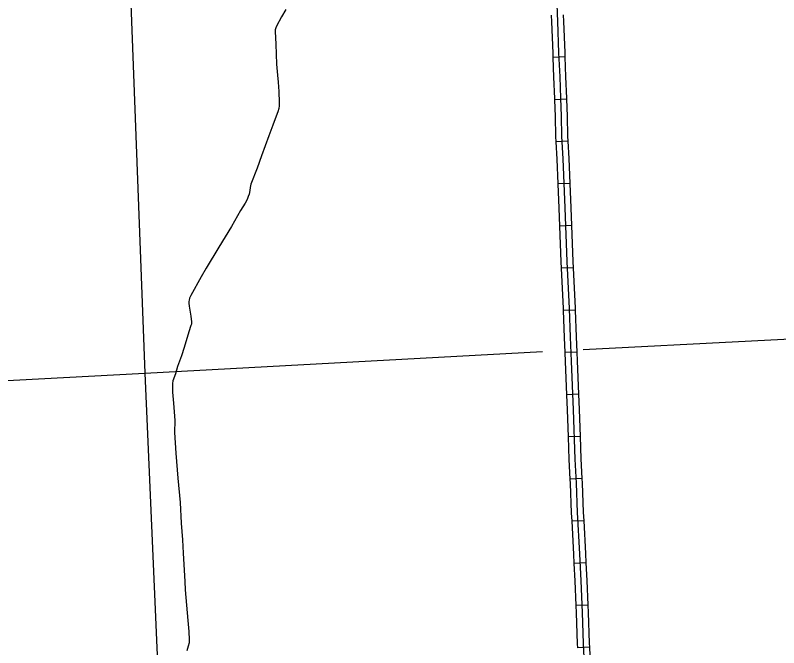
# Model space of a CAD drawing. Extents: x 1720274 to 1751788, y 372074 to 391887.
# Drawn here: x 1736478 to 1737987, y 379057 to 380307 of the extents above; entities that cross this region are included whole.
import ezdxf

# ---------------------------------------------------------------- set-up
doc = ezdxf.new("R2010")
doc.units = 0
for name, color, linetype in [('Level 32', 7, 'Continuous'), ('Level 35', 7, 'Continuous'), ('Level 5', 7, 'Continuous')]:
    doc.layers.add(name, color=color, linetype=linetype)

msp = doc.modelspace()

# ---------------------------------------------------------------- linework, layer by layer
at = {"layer": 'Level 32'}
for p, q in [((1737564.6, 380224.9), (1737540.9, 380224)), ((1737567.8, 380141.6), (1737544.1, 380140.5)), ((1737570.6, 380058.4), (1737547, 380057.1)), ((1737574.5, 379974.8), (1737550.8, 379973.9)), ((1737577.7, 379891.5), (1737554.1, 379890.6)), ((1737581.1, 379808.2), (1737557.5, 379807.1)), ((1737584.9, 379724.7), (1737561.2, 379723.9)), ((1737588.2, 379641.5), (1737564.5, 379640.4)), ((1737591.7, 379558.1), (1737568, 379557.1)), ((1737594.8, 379474.7), (1737571.1, 379473.8)), ((1737598.5, 379391.6), (1737574.8, 379390.3)), ((1737602, 379308.2), (1737578.3, 379307)), ((1737606.2, 379224.9), (1737582.6, 379223.6)), ((1737610.2, 379141.4), (1737586.5, 379140.4)), ((1737613.3, 379058.1), (1737589.6, 379057))]:
    msp.add_line(p, q, dxfattribs=at)
for points in [[(1737603.6, 379009.5), (1737601.1, 379065.5), (1737599, 379126.5), (1737596.2, 379189.6), (1737593.4, 379242.7), (1737589.3, 379324.4), (1737587.1, 379382.1), (1737584.5, 379429.6), (1737581.1, 379527.6), (1737577.1, 379623.8), (1737574.9, 379671.1), (1737573, 379728), (1737568.7, 379820.3), (1737564.5, 379926.6), (1737560.7, 380023.8), (1737558.2, 380068.3), (1737557.5, 380107.8), (1737555.9, 380143.3), (1737554.4, 380185.5), (1737552.4, 380233.2), (1737550, 380294.9), (1737548.3, 380346.2), (1737546.5, 380425.3), (1737543.2, 380482.5)], [(1737540.9, 380224), (1737540.6, 380232.7), (1737538.2, 380294.4), (1737537.7, 380307.4)], [(1737564.6, 380224.9), (1737564.3, 380233.7), (1737561.9, 380295.3), (1737561.4, 380308.2)], [(1737544.1, 380140.5), (1737544, 380142.8), (1737542.5, 380185), (1737540.9, 380224)], [(1737567.8, 380141.6), (1737567.7, 380143.8), (1737566.2, 380185.9), (1737564.6, 380224.9)], [(1737547, 380057.1), (1737546.4, 380067.8), (1737545.7, 380107.5), (1737544.1, 380140.5)], [(1737570.6, 380058.4), (1737570.1, 380068.7), (1737569.4, 380108.2), (1737567.8, 380141.6)], [(1737550.8, 379973.9), (1737548.9, 380023.2), (1737547, 380057.1)], [(1737574.5, 379974.8), (1737572.5, 380024.3), (1737570.6, 380058.4)], [(1737554.1, 379890.6), (1737552.6, 379926.1), (1737550.8, 379973.9)], [(1737577.7, 379891.5), (1737576.3, 379927), (1737574.5, 379974.8)], [(1737557.5, 379807.1), (1737556.9, 379819.8), (1737554.1, 379890.6)], [(1737581.1, 379808.2), (1737580.6, 379820.8), (1737577.7, 379891.5)], [(1737561.2, 379723.9), (1737561.1, 379727.5), (1737557.5, 379807.1)], [(1737584.9, 379724.7), (1737584.8, 379728.5), (1737581.1, 379808.2)], [(1737564.5, 379640.4), (1737563, 379670.6), (1737561.2, 379723.9)], [(1737588.2, 379641.5), (1737586.7, 379671.6), (1737584.9, 379724.7)], [(1737568, 379557.1), (1737565.3, 379623.2), (1737564.5, 379640.4)], [(1737591.7, 379558.1), (1737589, 379624.3), (1737588.2, 379641.5)], [(1737571.1, 379473.8), (1737569.2, 379527.1), (1737568, 379557.1)], [(1737594.8, 379474.7), (1737592.9, 379528), (1737591.7, 379558.1)], [(1737598.5, 379391.6), (1737596.3, 379430.2), (1737594.8, 379474.7)], [(1737574.8, 379390.3), (1737572.6, 379429.1), (1737571.1, 379473.8)], [(1737578.3, 379307), (1737577.4, 379323.9), (1737575.3, 379381.6), (1737574.8, 379390.3)], [(1737602, 379308.2), (1737601.1, 379325), (1737599, 379382.7), (1737598.5, 379391.6)], [(1737582.6, 379223.6), (1737581.6, 379242.1), (1737578.3, 379307)], [(1737606.2, 379224.9), (1737605.2, 379243.3), (1737602, 379308.2)], [(1737586.5, 379140.4), (1737584.4, 379189), (1737582.6, 379223.6)], [(1737610.2, 379141.4), (1737608.1, 379190.1), (1737606.2, 379224.9)], [(1737589.6, 379057), (1737589.2, 379065), (1737587.1, 379126.1), (1737586.5, 379140.4)], [(1737613.3, 379058.1), (1737612.9, 379065.9), (1737610.8, 379127), (1737610.2, 379141.4)], [(1737616.6, 378974.6), (1737615.4, 379010), (1737613.3, 379058.1)]]:
    msp.add_lwpolyline(points, dxfattribs=at)
at = {"layer": 'Level 35'}
for points in [[(1737012.6, 380318.8), (1737003.8, 380304.1), (1736993.9, 380286), (1736992.4, 380282.4), (1736991.8, 380280.7), (1736991.6, 380278.6), (1736991.6, 380275.2), (1736992.4, 380250), (1736993.9, 380210.5), (1736995.7, 380189.3), (1736997.1, 380175.4), (1736998.3, 380157), (1736999.2, 380135.1), (1736999.3, 380128.1), (1736998.7, 380123.2), (1736996.8, 380116.8), (1736993.1, 380107.6), (1736986.7, 380089.9), (1736978.7, 380068.8), (1736964.6, 380029.7), (1736955.9, 380005.4), (1736943.3, 379973.7), (1736941.8, 379966.8), (1736940.9, 379960.9), (1736939.8, 379953.7), (1736938, 379949), (1736935.7, 379943.1), (1736932.1, 379936), (1736922.7, 379921.2), (1736905, 379889.6), (1736880.1, 379849.2), (1736854.9, 379807.4), (1736845.2, 379790), (1736824.3, 379753.6), (1736822.1, 379747.9), (1736821.2, 379744), (1736820.9, 379741.6), (1736820.9, 379738.1), (1736821.4, 379732.3), (1736824.3, 379712.4), (1736825.8, 379701), (1736825.8, 379698.9), (1736825.6, 379696.9), (1736824.9, 379693.8), (1736820.9, 379681.8), (1736811.3, 379650.8), (1736805.9, 379633.8), (1736798.3, 379613.3), (1736794.2, 379598.7), (1736788.7, 379584.7), (1736788.3, 379579.7), (1736788.1, 379577), (1736788.1, 379573.5), (1736788.4, 379562.5), (1736790.2, 379540.8), (1736792.7, 379506.4), (1736792.4, 379482.7)], [(1736792.4, 379482.7), (1736794.8, 379441.8), (1736799, 379392), (1736803.3, 379344.3), (1736805.6, 379303.4), (1736807.9, 379270.1), (1736809.2, 379244.1), (1736812.6, 379188.3), (1736813.5, 379171.3), (1736818.5, 379110.8), (1736820.5, 379089.1), (1736821.4, 379072.9), (1736821.4, 379070.2), (1736821.1, 379067), (1736819.5, 379060.2), (1736816.8, 379051.2)]]:
    msp.add_lwpolyline(points, dxfattribs=at)
at = {"layer": 'Level 5'}
for points in [[(1736701.7, 380434.9), (1736733.9, 379600.1)], [(1737600.1, 379646.9), (1738266, 379680.7)], [(1736733.9, 379600.1), (1737520.1, 379642.7)], [(1735880.5, 379554.1), (1736733.9, 379600.1)], [(1736733.9, 379600.1), (1736770.4, 378755.9)]]:
    msp.add_lwpolyline(points, dxfattribs=at)

doc.saveas('drawing.dxf')
